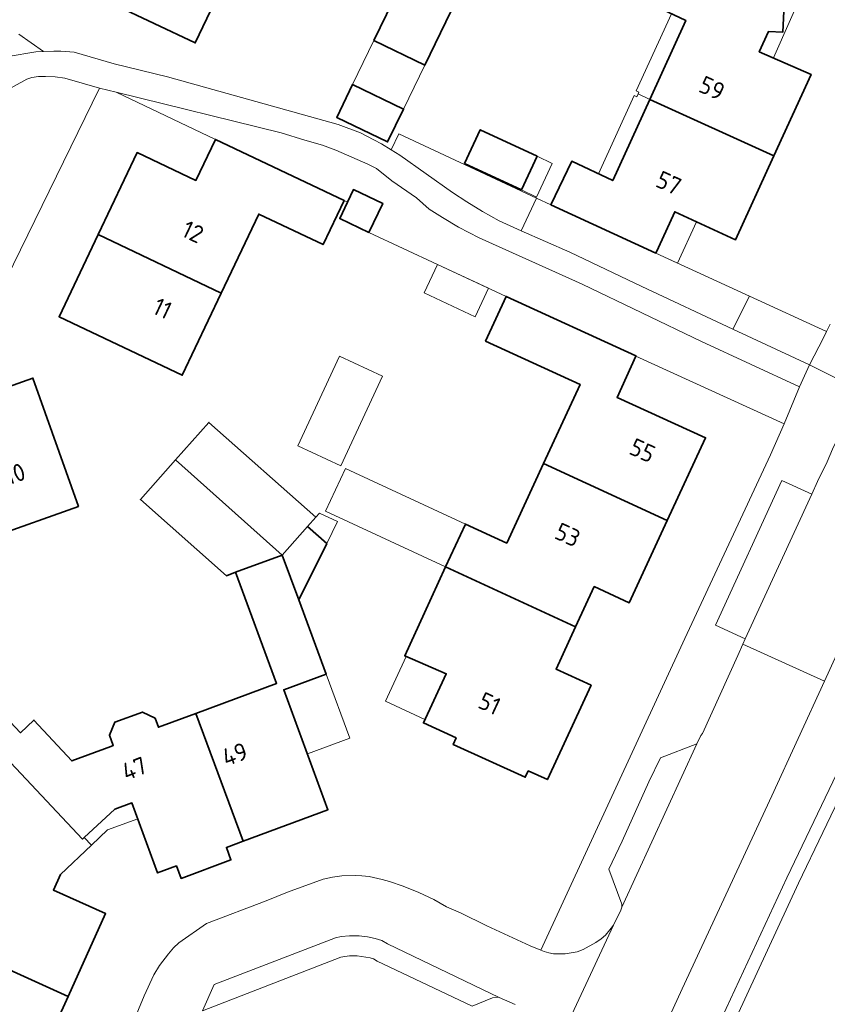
# Model space of a CAD drawing. Header units: metres. Extents: x 149984 to 156489, y 469398 to 478068.
# Tile 453 of 656: x 153543 to 153605, y 473208 to 473284. Entities that reach past the tile are written whole.
import ezdxf
from ezdxf.enums import TextEntityAlignment as Align

# ---------------------------------------------------------------- set-up
doc = ezdxf.new("R2010")
doc.units = ezdxf.units.M
doc.header["$LTSCALE"] = 0.75
for name, color, linetype, lineweight in [('B-WE-GR-BEPLANTING_CULTUUR_HEESTERS-GV', 252, 'Continuous', 18), ('B-WE-GR-BEPLANTING_CULTUUR_ROOS-GV', 252, 'Continuous', 18), ('B-WE-OG-BEBOUWING-GV', 6, 'Continuous', 35), ('B-WE-OG-BEBOUWING-T18', 1, 'Continuous', 18), ('B-WE-OG-BEBOUWING_LUIFEL-GV', 6, 'Continuous', 18), ('B-WE-OG-BEBOUWING_OVERBOUWING-GV', 6, 'Continuous', 18), ('B-WE-OG-TERREIN_BEGROEID-GV', 252, 'Continuous', 18), ('B-WE-OG-TERREIN_ERF-GV', 252, 'Continuous', 18), ('B-WE-OG-TERREIN_OEVER-GV', 252, 'Continuous', 18), ('B-WE-OG-WATER_MEER-GV', 252, 'Continuous', 18), ('B-WE-VH-GESLOTENVERHARDING_ASFALT-GV', 252, 'Continuous', 18), ('B-WE-VH-OPENVERHARDING_BETONSTRAATSTEEN-GV', 252, 'Continuous', 18), ('B-WE-VH-OPENVERHARDING_TEGEL-GV', 252, 'Continuous', 18)]:
    doc.layers.add(name, color=color, linetype=linetype, lineweight=lineweight)
doc.styles.add('NLCS-ISO-M750-T18', font='NLCS-ISO.ttf', dxfattribs={"height": 1.35})

msp = doc.modelspace()

# ---------------------------------------------------------------- linework, layer by layer
at = {"layer": 'B-WE-GR-BEPLANTING_CULTUUR_HEESTERS-GV', "flags": 128}
msp.add_lwpolyline([(153541.83, 473280.96), (153543.98, 473281.31), (153544.576, 473281.336), (153542.673, 473282.662)], dxfattribs=at)
for points in [[(153550.164, 473278.188), (153557.804, 473274.561), (153567.726, 473269.857), (153567.988, 473269.73), (153568.448, 473270.7), (153570.697, 473269.633), (153569.637, 473267.4), (153580.207, 473262.46), (153590.213, 473257.89), (153590.202, 473257.865), (153601.63, 473252.654), (153602.806, 473255.498), (153595.26, 473258.98), (153586.06, 473263.42), (153578.13, 473266.98), (153576.55, 473267.81), (153575.3, 473268.55), (153574.28, 473269.19), (153573.3, 473270.07), (153571.4, 473271.37), (153570.21, 473272.31), (153569.55, 473272.65), (153567.08, 473273.73), (153566.06, 473274.13), (153564.7, 473274.51), (153562.87, 473275.07)], [(153582.56, 473270.034), (153571.95, 473275), (153571.352, 473273.762), (153572.02, 473273.35), (153576.07, 473270.48), (153577.18, 473269.76), (153578.39, 473269.01), (153579.66, 473268.3), (153581.37, 473267.52)], [(153597.677, 473259.947), (153603.594, 473257.187), (153604.67, 473259.28), (153604.899, 473259.764), (153598.958, 473262.49)]]:
    msp.add_lwpolyline(points, close=True, dxfattribs=at)
at = {"layer": 'B-WE-GR-BEPLANTING_CULTUUR_ROOS-GV', "flags": 128}
msp.add_lwpolyline([(153583.654, 473269.522), (153582.56, 473270.034), (153581.37, 473267.52), (153585.12, 473265.87), (153590.66, 473263.22), (153597.677, 473259.947), (153598.958, 473262.49), (153591.748, 473265.797)], close=True, dxfattribs=at)
at = {"layer": 'B-WE-OG-BEBOUWING-GV', "flags": 128}
for points in [[(153555.07, 473291.73), (153556.6, 473294.953), (153546.966, 473299.663), (153546.723, 473299.778), (153544.442, 473294.975), (153549.63, 473292.512), (153546.774, 473286.493), (153556.259, 473281.991), (153559.814, 473289.479)], [(153576.351, 473285.259), (153572.424, 473287.158), (153570.02, 473282.188), (153573.947, 473280.289)], [(153591.281, 473277.646), (153600.836, 473273.289), (153603.7, 473279.571), (153599.716, 473281.318), (153600.435, 473282.881), (153601.534, 473282.834), (153601.695, 473286.619), (153599.812, 473286.699), (153590.948, 473287.12), (153590.884, 473285.214), (153594.052, 473283.726)], [(153568.379, 473278.796), (153567.154, 473276.261), (153571.081, 473274.362), (153572.306, 473276.897)], [(153591.281, 473277.646), (153588.428, 473271.387), (153585.261, 473272.877), (153583.654, 473269.522), (153591.748, 473265.797), (153591.948, 473266.236), (153593.206, 473268.99), (153597.892, 473266.833), (153600.836, 473273.289)], [(153577.006, 473272.717), (153581.386, 473270.667), (153582.599, 473273.258), (153578.219, 473275.308)], [(153558.261, 473262.717), (153561.151, 473268.807), (153566.11, 473266.452), (153567.726, 473269.857), (153557.804, 473274.561), (153556.304, 473271.399), (153551.769, 473273.552), (153548.765, 473267.224)], [(153567.988, 473269.73), (153567.388, 473268.467), (153569.637, 473267.4), (153570.697, 473269.633), (153568.448, 473270.7)], [(153558.261, 473262.717), (153548.765, 473267.224), (153545.762, 473260.896), (153555.258, 473256.39)], [(153583.095, 473249.603), (153592.623, 473245.193), (153595.575, 473251.571), (153588.753, 473254.687), (153590.202, 473257.865), (153590.213, 473257.89), (153580.207, 473262.46), (153578.628, 473259.025), (153585.909, 473255.684)], [(153540.574, 473243.909), (153547.256, 473246.279), (153543.747, 473256.175), (153537.064, 473253.805)], [(153554.738, 473249.865), (153562.956, 473242.537), (153564.907, 473244.737), (153565.542, 473245.452), (153557.305, 473252.759)], [(153562.956, 473242.537), (153554.738, 473249.865), (153552.035, 473246.818), (153558.652, 473240.948), (153559.362, 473241.21)], [(153592.623, 473245.193), (153583.095, 473249.603), (153580.252, 473243.461), (153577.075, 473244.929), (153575.55, 473241.634), (153585.561, 473237.001), (153587.001, 473240.112), (153589.695, 473238.867)], [(153562.956, 473242.537), (153564.23, 473239.086), (153566.385, 473243.426), (153564.907, 473244.737)], [(153559.362, 473241.21), (153562.522, 473232.651), (153556.294, 473230.341), (153559.947, 473220.49), (153566.483, 473222.909), (153563.077, 473232.154), (153566.344, 473233.361), (153564.23, 473239.086), (153562.956, 473242.537)], [(153576.366, 473228.445), (153576.134, 473227.935), (153581.684, 473225.412), (153581.911, 473225.91), (153583.387, 473225.235), (153586.751, 473232.504), (153584.056, 473233.749), (153585.561, 473237.001), (153575.55, 473241.634), (153573.919, 473238.08), (153572.399, 473234.769), (153575.591, 473233.388), (153573.838, 473229.601)], [(153547.703, 473220.769), (153547.58, 473220.652), (153541.24, 473227.376), (153539.67, 473229.041), (153536.605, 473232.292), (153536.425, 473232.483), (153532.669, 473231.021), (153533.879, 473228.853), (153538.382, 473226.852), (153539.465, 473225.703), (153538.738, 473225.017), (153541.282, 473222.303), (153539.865, 473219.212), (153539.783, 473219.249), (153536.893, 473212.864), (153546.459, 473208.534), (153549.345, 473214.91), (153545.328, 473216.729), (153545.863, 473217.914), (153548.254, 473220.19)], [(153547.58, 473220.652), (153547.703, 473220.769), (153550.064, 473222.96), (153551.377, 473223.441), (153553.353, 473218.05), (153554.807, 473218.588), (153555.164, 473217.622), (153559.009, 473219.045), (153558.652, 473220.011), (153559.947, 473220.49), (153556.294, 473230.341), (153553.415, 473229.274), (153553.159, 473229.963), (153552.199, 473230.444), (153550.056, 473229.649), (153549.64, 473228.659), (153549.934, 473227.865), (153549.757, 473227.799), (153546.738, 473226.68), (153543.831, 473229.819), (153542.797, 473228.844), (153541.227, 473230.509), (153539.67, 473229.041), (153541.24, 473227.376)], [(153536.893, 473212.864), (153534.017, 473206.513), (153534.109, 473206.471), (153532.788, 473203.273), (153529.054, 473203.482), (153529.019, 473199.993), (153538.825, 473199.896), (153538.975, 473202.841), (153539.521, 473204.02), (153543.572, 473202.156), (153546.459, 473208.534)]]:
    msp.add_lwpolyline(points, close=True, dxfattribs=at)
at = {"layer": 'B-WE-OG-BEBOUWING_LUIFEL-GV', "flags": 128}
for points in [[(153603.321, 473286.549), (153601.695, 473286.619), (153601.534, 473282.834), (153600.435, 473282.881), (153599.716, 473281.318), (153600.816, 473280.836)], [(153591.281, 473277.646), (153594.052, 473283.726), (153592.944, 473284.247), (153590.233, 473278.3), (153590.439, 473278.207), (153590.372, 473278.06)], [(153570.02, 473282.188), (153568.379, 473278.796), (153572.306, 473276.897), (153573.947, 473280.289)], [(153588.428, 473271.387), (153591.281, 473277.646), (153590.372, 473278.06), (153590.273, 473277.843), (153590.067, 473277.937), (153587.32, 473271.908)], [(153582.599, 473273.258), (153581.386, 473270.667), (153582.555, 473270.119), (153583.768, 473272.711)], [(153594.879, 473268.22), (153593.206, 473268.99), (153591.748, 473265.797), (153593.417, 473265.032)], [(153575.55, 473241.634), (153577.075, 473244.929), (153567.829, 473249.208), (153566.304, 473245.913)], [(153566.385, 473243.426), (153567.228, 473245.124), (153565.819, 473245.764), (153565.542, 473245.452), (153564.907, 473244.737)], [(153572.505, 473234.723), (153570.906, 473231.27), (153573.957, 473229.858), (153575.591, 473233.388)], [(153566.344, 473233.361), (153563.077, 473232.154), (153564.898, 473227.212), (153568.166, 473228.417)], [(153548.254, 473220.19), (153549.486, 473221.363), (153551.825, 473222.22), (153551.377, 473223.441), (153550.064, 473222.96), (153547.703, 473220.769)]]:
    msp.add_lwpolyline(points, close=True, dxfattribs=at)
at = {"layer": 'B-WE-OG-BEBOUWING_OVERBOUWING-GV', "flags": 128}
for points in [[(153574.922, 473264.93), (153573.898, 473262.738), (153577.83, 473260.9), (153578.854, 473263.092)], [(153567.48, 473249.403), (153570.689, 473256.319), (153567.359, 473257.864), (153564.15, 473250.947)]]:
    msp.add_lwpolyline(points, close=True, dxfattribs=at)
at = {"layer": 'B-WE-OG-TERREIN_BEGROEID-GV', "flags": 128}
for points in [[(153575.81, 473170.14), (153571.96, 473161.87), (153569.14, 473155.74), (153568.7, 473154.47), (153568.62, 473153.76), (153568.59, 473153.08), (153568.66, 473151.86), (153568.74, 473151.51), (153568.87, 473151.18), (153569.61, 473149.69), (153569.9, 473149.34), (153570.58, 473148.71), (153574.192, 473155.414), (153576.318, 473159.755), (153575.919, 473161.213), (153579.323, 473168.301), (153590.83, 473193.925), (153601.825, 473217.676), (153607.448, 473229.402), (153611.468, 473233.765), (153614.37, 473238.12), (153615.07, 473239.146), (153615.611, 473239.939)], [(153610.46, 473239.18), (153609.26, 473238.55), (153608.65, 473238.17), (153608.04, 473237.73), (153606.94, 473236.64), (153606.06, 473235.53), (153605.69, 473234.89), (153604.746, 473232.831), (153600.69, 473223.98), (153593.78, 473209.12), (153587.656, 473195.763), (153585.933, 473192.004), (153584.653, 473189.211), (153583.002, 473185.611), (153580.15, 473179.39), (153575.81, 473170.14)], [(153580.91, 473207.92), (153579.68, 473208.46), (153579.39, 473208.47), (153579.15, 473208.42), (153577.59, 473207.78), (153570.26, 473211.25), (153569.99, 473211.42), (153569.74, 473211.5), (153568.74, 473211.65), (153568.15, 473211.65), (153567.79, 473211.61), (153567.47, 473211.55), (153556.82, 473207.43)]]:
    msp.add_lwpolyline(points, dxfattribs=at)
at = {"layer": 'B-WE-OG-TERREIN_ERF-GV', "flags": 128}
for points in [[(153546.966, 473299.663), (153548.439, 473302.739), (153543.164, 473305.243), (153543.704, 473306.381), (153543.261, 473306.591), (153544.359, 473308.903), (153544.801, 473308.693), (153546.594, 473312.47), (153556.07, 473307.973), (153552.757, 473300.99), (153558.232, 473298.392), (153556.6, 473294.953), (153555.07, 473291.73), (153559.814, 473289.479), (153556.259, 473281.991), (153546.774, 473286.493), (153549.63, 473292.512), (153544.442, 473294.975), (153546.723, 473299.778)], [(153576.351, 473285.259), (153573.947, 473280.289), (153570.02, 473282.188), (153572.424, 473287.158)], [(153568.379, 473278.796), (153572.306, 473276.897), (153571.081, 473274.362), (153567.154, 473276.261)], [(153577.006, 473272.717), (153578.219, 473275.308), (153582.599, 473273.258), (153581.386, 473270.667)], [(153537.064, 473253.805), (153543.747, 473256.175), (153547.256, 473246.279), (153540.574, 473243.909), (153534.052, 473241.597), (153530.543, 473251.493)]]:
    msp.add_lwpolyline(points, close=True, dxfattribs=at)
for points in [[(153601.695, 473286.619), (153601.534, 473282.834), (153600.435, 473282.881), (153599.716, 473281.318), (153603.7, 473279.571), (153600.836, 473273.289), (153597.892, 473266.833), (153593.206, 473268.99), (153591.948, 473266.236), (153591.748, 473265.797), (153598.958, 473262.49), (153604.899, 473259.764), (153605.167, 473260.33)], [(153542.673, 473282.662), (153544.576, 473281.336), (153545.35, 473281.37), (153545.9, 473281.37), (153546.94, 473281.28), (153550, 473280.39), (153554.12, 473279.37), (153567.28, 473275.71), (153568.98, 473275.08), (153570.01, 473274.52), (153570.61, 473274.22), (153571.352, 473273.762), (153571.95, 473275), (153582.56, 473270.034), (153583.654, 473269.522), (153585.261, 473272.877), (153588.428, 473271.387), (153591.281, 473277.646), (153594.052, 473283.726), (153590.884, 473285.214)], [(153549.82, 473202.57), (153552.33, 473208.57), (153553.07, 473210.19), (153553.49, 473210.91), (153554.19, 473211.82), (153554.57, 473212.28), (153554.99, 473212.67), (153557.12, 473214.16), (153561.71, 473215.9), (153563.37, 473216.56), (153566.1, 473217.57), (153566.83, 473217.71), (153567.55, 473217.82), (153568.62, 473217.86), (153569.09, 473217.83), (153569.65, 473217.76), (153570.66, 473217.55), (153571.23, 473217.39), (153572.28, 473217.03), (153573.49, 473216.53), (153574.65, 473216.01), (153575.62, 473215.44), (153576.69, 473214.96), (153578.73, 473213.98), (153582.05, 473212.42), (153582.882, 473212.091), (153593.97, 473236.12), (153600.57, 473250.27), (153601.63, 473252.654), (153590.202, 473257.865), (153588.753, 473254.687), (153595.575, 473251.571), (153592.623, 473245.193), (153589.695, 473238.867), (153587.001, 473240.112), (153585.561, 473237.001), (153584.056, 473233.749), (153586.751, 473232.504), (153583.387, 473225.235), (153581.911, 473225.91), (153581.684, 473225.412), (153576.134, 473227.935), (153576.366, 473228.445), (153573.838, 473229.601), (153575.591, 473233.388), (153572.399, 473234.769), (153573.919, 473238.08), (153575.55, 473241.634), (153577.075, 473244.929), (153580.252, 473243.461), (153583.095, 473249.603), (153585.909, 473255.684), (153578.628, 473259.025), (153580.207, 473262.46), (153569.637, 473267.4), (153567.388, 473268.467), (153567.988, 473269.73), (153567.726, 473269.857), (153566.11, 473266.452), (153561.151, 473268.807), (153558.261, 473262.717), (153555.258, 473256.39), (153545.762, 473260.896), (153548.765, 473267.224), (153551.769, 473273.552), (153556.304, 473271.399), (153557.804, 473274.561), (153550.164, 473278.188), (153548.89, 473278.5), (153541.69, 473263.8)], [(153541.227, 473230.509), (153542.797, 473228.844), (153543.831, 473229.819), (153546.738, 473226.68), (153549.757, 473227.799), (153549.934, 473227.865), (153549.64, 473228.659), (153550.056, 473229.649), (153552.199, 473230.444), (153553.159, 473229.963), (153553.415, 473229.274), (153556.294, 473230.341), (153562.522, 473232.651), (153559.362, 473241.21), (153558.652, 473240.948), (153552.035, 473246.818), (153554.738, 473249.865), (153557.305, 473252.759), (153565.542, 473245.452), (153564.907, 473244.737), (153566.385, 473243.426), (153564.23, 473239.086), (153566.344, 473233.361), (153563.077, 473232.154), (153566.483, 473222.909), (153559.947, 473220.49), (153558.652, 473220.011), (153559.009, 473219.045), (153555.164, 473217.622), (153554.807, 473218.588), (153553.353, 473218.05), (153551.377, 473223.441), (153550.064, 473222.96), (153547.703, 473220.769), (153548.254, 473220.19), (153545.863, 473217.914), (153545.328, 473216.729), (153549.345, 473214.91), (153546.459, 473208.534), (153543.572, 473202.156)]]:
    msp.add_lwpolyline(points, dxfattribs=at)
at = {"layer": 'B-WE-OG-TERREIN_OEVER-GV', "flags": 128}
msp.add_lwpolyline([(153576.318, 473159.755), (153576.82, 473160.78), (153580.23, 473167.88), (153591.74, 473193.51), (153602.73, 473217.25), (153608.35, 473228.97), (153611.468, 473233.765), (153607.448, 473229.402), (153601.825, 473217.676), (153590.83, 473193.925), (153579.323, 473168.301), (153575.919, 473161.213)], close=True, dxfattribs=at)
at = {"layer": 'B-WE-OG-WATER_MEER-GV', "flags": 128}
msp.add_lwpolyline([(153608.35, 473228.97), (153602.73, 473217.25), (153591.74, 473193.51)], dxfattribs=at)
at = {"layer": 'B-WE-VH-GESLOTENVERHARDING_ASFALT-GV', "flags": 128}
msp.add_lwpolyline([(153598.445, 473235.669), (153598.05, 473234.81), (153595.34, 473228.8), (153595.2, 473228.64), (153594.9, 473227.98), (153589.12, 473215.4), (153589.05, 473215.18), (153588.47, 473214.01), (153583.13, 473202.57), (153582.88, 473201.9), (153582.69, 473201.53), (153581.314, 473198.536), (153587.656, 473195.763), (153593.78, 473209.12), (153600.69, 473223.98), (153604.746, 473232.831)], close=True, dxfattribs=at)
at = {"layer": 'B-WE-VH-OPENVERHARDING_BETONSTRAATSTEEN-GV', "flags": 128}
for points in [[(153541.69, 473263.8), (153548.89, 473278.5), (153546.22, 473279.27), (153545.46, 473279.37), (153544.72, 473279.42), (153544.17, 473279.41), (153543.67, 473279.34), (153543.28, 473279.21), (153541.55, 473278.26)], [(153606.14, 473252.34), (153605.35, 473250.7), (153604.95, 473249.71), (153604.21, 473248.21), (153603.758, 473247.227), (153598.636, 473236.085), (153598.445, 473235.669), (153604.746, 473232.831), (153605.69, 473234.89), (153606.06, 473235.53), (153606.94, 473236.64), (153608.04, 473237.73), (153608.65, 473238.17), (153609.26, 473238.55), (153610.46, 473239.18)], [(153583.13, 473202.57), (153588.47, 473214.01), (153588.2, 473213.66), (153587.86, 473213.26), (153587.53, 473212.97), (153587.13, 473212.68), (153586.15, 473212.15), (153585.68, 473211.97), (153584.75, 473211.81), (153584.32, 473211.8), (153583.85, 473211.82), (153583.51, 473211.89), (153583.13, 473211.99), (153582.882, 473212.091), (153582.05, 473212.42), (153578.73, 473213.98), (153576.69, 473214.96), (153575.62, 473215.44), (153574.65, 473216.01), (153573.49, 473216.53), (153572.28, 473217.03), (153571.23, 473217.39), (153570.66, 473217.55), (153569.65, 473217.76), (153569.09, 473217.83), (153568.62, 473217.86), (153567.55, 473217.82), (153566.83, 473217.71), (153566.1, 473217.57), (153563.37, 473216.56), (153561.71, 473215.9), (153557.12, 473214.16), (153554.99, 473212.67), (153554.57, 473212.28), (153554.19, 473211.82), (153553.49, 473210.91), (153553.07, 473210.19), (153552.33, 473208.57), (153549.82, 473202.57)], [(153556.82, 473207.43), (153557.722, 473209.44), (153567.06, 473213.053), (153567.508, 473213.139), (153568.149, 473213.209), (153568.886, 473213.2), (153569.527, 473213.111), (153570.13, 473213.005), (153570.638, 473212.843), (153571.066, 473212.584), (153579.68, 473208.46), (153580.91, 473207.92)]]:
    msp.add_lwpolyline(points, dxfattribs=at)
for points in [[(153598.636, 473236.085), (153603.758, 473247.227), (153601.44, 473248.292), (153596.329, 473237.145)], [(153594.9, 473227.98), (153592.115, 473226.922), (153591.2, 473225.07), (153589.16, 473220.5), (153588.12, 473218.33), (153589.12, 473215.63), (153589.12, 473215.4)], [(153579.68, 473208.46), (153571.066, 473212.584), (153570.638, 473212.843), (153570.13, 473213.005), (153569.527, 473213.111), (153568.886, 473213.2), (153568.149, 473213.209), (153567.508, 473213.139), (153567.06, 473213.053), (153557.722, 473209.44), (153556.82, 473207.43), (153567.47, 473211.55), (153567.79, 473211.61), (153568.15, 473211.65), (153568.74, 473211.65), (153569.74, 473211.5), (153569.99, 473211.42), (153570.26, 473211.25), (153577.59, 473207.78), (153579.15, 473208.42), (153579.39, 473208.47)]]:
    msp.add_lwpolyline(points, close=True, dxfattribs=at)
at = {"layer": 'B-WE-VH-OPENVERHARDING_TEGEL-GV', "flags": 128}
for points in [[(153541.55, 473278.26), (153543.28, 473279.21), (153543.67, 473279.34), (153544.17, 473279.41), (153544.72, 473279.42), (153545.46, 473279.37), (153546.22, 473279.27), (153548.89, 473278.5), (153550.164, 473278.188), (153562.87, 473275.07), (153564.7, 473274.51), (153566.06, 473274.13), (153567.08, 473273.73), (153569.55, 473272.65), (153570.21, 473272.31), (153571.4, 473271.37), (153573.3, 473270.07), (153574.28, 473269.19), (153575.3, 473268.55), (153576.55, 473267.81), (153578.13, 473266.98), (153586.06, 473263.42), (153595.26, 473258.98), (153602.806, 473255.498), (153603.594, 473257.187), (153597.677, 473259.947), (153590.66, 473263.22), (153585.12, 473265.87), (153581.37, 473267.52), (153579.66, 473268.3), (153578.39, 473269.01), (153577.18, 473269.76), (153576.07, 473270.48), (153572.02, 473273.35), (153571.352, 473273.762), (153570.61, 473274.22), (153570.01, 473274.52), (153568.98, 473275.08), (153567.28, 473275.71), (153554.12, 473279.37), (153550, 473280.39), (153546.94, 473281.28), (153545.9, 473281.37), (153545.35, 473281.37), (153544.576, 473281.336), (153543.98, 473281.31), (153541.83, 473280.96)], [(153605.167, 473260.33), (153604.899, 473259.764), (153604.67, 473259.28), (153603.594, 473257.187), (153607.413, 473255.278)], [(153607.413, 473255.278), (153603.594, 473257.187), (153602.806, 473255.498), (153601.63, 473252.654), (153600.57, 473250.27), (153593.97, 473236.12), (153582.882, 473212.091), (153583.13, 473211.99), (153583.51, 473211.89), (153583.85, 473211.82), (153584.32, 473211.8), (153584.75, 473211.81), (153585.68, 473211.97), (153586.15, 473212.15), (153587.13, 473212.68), (153587.53, 473212.97), (153587.86, 473213.26), (153588.2, 473213.66), (153588.47, 473214.01), (153589.05, 473215.18), (153589.12, 473215.4), (153589.12, 473215.63), (153588.12, 473218.33), (153589.16, 473220.5), (153591.2, 473225.07), (153592.115, 473226.922), (153594.9, 473227.98), (153595.2, 473228.64), (153595.34, 473228.8), (153598.05, 473234.81), (153598.445, 473235.669), (153598.636, 473236.085), (153596.329, 473237.145), (153601.44, 473248.292), (153603.758, 473247.227), (153604.21, 473248.21), (153604.95, 473249.71), (153605.35, 473250.7)]]:
    msp.add_lwpolyline(points, dxfattribs=at)

# ---------------------------------------------------------------- texts
at = {"layer": 'B-WE-OG-BEBOUWING-T18', "style": 'NLCS-ISO-M750-T18'}
for s, rotation, p in [('59', 335.5, (153596.071, 473278.512)), ('57', 335.5, (153592.742, 473271.206)), ('12', 334.6, (153556.074, 473267.439)), ('11', 334.6, (153553.732, 473261.542)), ('55', 335.2, (153590.715, 473250.595)), ('10', 19.5, (153542.366, 473248.789)), ('53', 335.2, (153584.954, 473244.096)), ('51', 335.2, (153578.94, 473231.102)), ('49', 20.3, (153559.3, 473227.19)), ('47', 21.7, (153551.564, 473226.089))]:
    msp.add_text(s, height=1.35, rotation=rotation, dxfattribs=at).set_placement(p, align=Align.MIDDLE)

doc.saveas('drawing.dxf')
